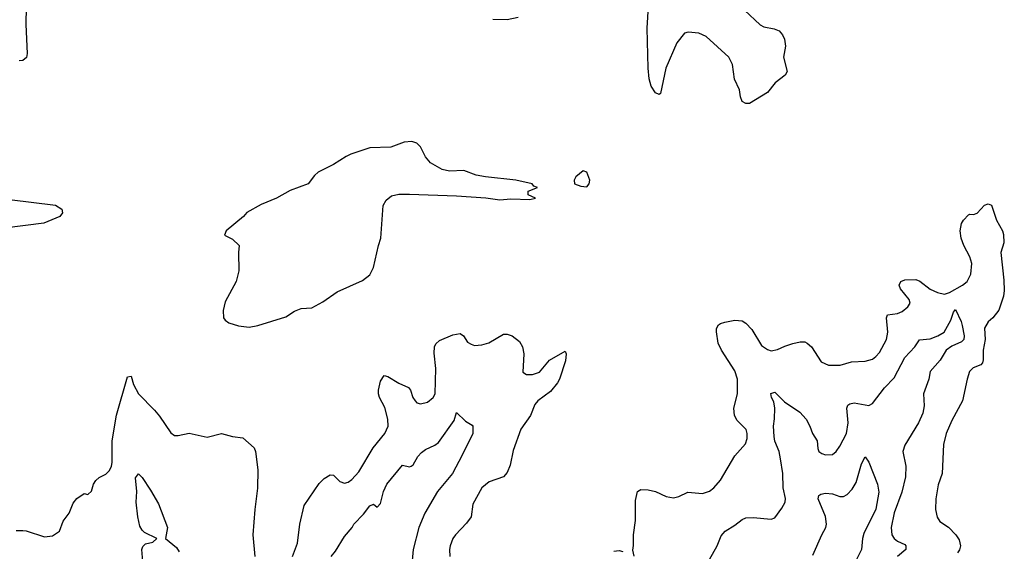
# Model space of a CAD drawing. Header units: inches. Extents: x 1552611 to 1694776, y 811966 to 917215.
# Tile 432 of 549: x 1642473 to 1647920, y 876459 to 879397. Entities that reach past the tile are written whole.
import ezdxf

# ---------------------------------------------------------------- set-up
doc = ezdxf.new("R2010")
doc.units = ezdxf.units.IN
doc.header["$MEASUREMENT"] = 0
doc.layers.add('B6847', color=7, linetype='Continuous')

msp = doc.modelspace()

# ---------------------------------------------------------------- linework, layer by layer
at = {"layer": 'B6847', "color": 5}
for points, elevation in [([(1646482.6, 879450), (1646570, 879369.4), (1646590, 879358.3), (1646647, 879347), (1646674.8, 879334.8), (1646693.1, 879313.1), (1646704.6, 879290), (1646710.3, 879250), (1646699.3, 879190), (1646719.5, 879110), (1646708.4, 879090), (1646652.3, 879047.7), (1646610, 878994.5), (1646510, 878933.2), (1646490, 878933.2), (1646470, 878945.2), (1646460.9, 878970), (1646454.5, 879010), (1646428.3, 879068.3), (1646416.8, 879150), (1646395.8, 879190), (1646270, 879304.4), (1646230, 879322.4), (1646171.8, 879328.2), (1646150, 879322.4), (1646108.3, 879270), (1646048, 879130), (1646017.3, 878990), (1646010, 878984.5), (1645990, 878992), (1645965.8, 879030), (1645955.8, 879070), (1645949, 879130), (1645944.5, 879350), (1645952.6, 879472.6)], 980), ([(1642508.5, 879468.5), (1642507.9, 879370), (1642515.5, 879210), (1642511.2, 879188.8), (1642490, 879171.5), (1642470, 879169.8)], 980), ([(1645230, 879409.6), (1645170, 879396.8), (1645090, 879398.7)], 980), ([(1642416.6, 878403.4), (1642671.7, 878371.7), (1642706, 878350), (1642711, 878330), (1642694.8, 878310), (1642607.5, 878272.5), (1642390, 878245.3)], 980), ([(1645872.5, 876432.5), (1645864.7, 876464.7), (1645869.4, 876490.6), (1645869.6, 876550), (1645880.4, 876630), (1645879.5, 876740.5), (1645891, 876789), (1645910, 876801.7), (1645950, 876798.2), (1645990, 876789.1), (1646050, 876761.3), (1646090, 876754.4), (1646118.6, 876761.4), (1646170, 876785.5), (1646250, 876779.3), (1646290, 876792.2), (1646313.6, 876810), (1646350, 876852.2), (1646430, 876987.3), (1646487.5, 877052.5), (1646497.7, 877082.3), (1646497.7, 877110), (1646491.5, 877131.5), (1646441.3, 877181.3), (1646427.6, 877210), (1646423.1, 877250), (1646444.6, 877330), (1646444.9, 877410), (1646430, 877456), (1646355.3, 877570), (1646336.4, 877610), (1646327.2, 877672.7), (1646328.7, 877691.3), (1646339.5, 877710), (1646350, 877718.4), (1646373.7, 877726.3), (1646430, 877735.8), (1646470, 877733.1), (1646490, 877720.3), (1646524.2, 877684.2), (1646576.8, 877596.8), (1646610, 877573.6), (1646630, 877567.9), (1646666.1, 877573.9), (1646706.4, 877593.6), (1646750, 877608), (1646790, 877616.5), (1646816.3, 877616.3), (1646830.2, 877610.2), (1646852.7, 877590), (1646906.6, 877506.6), (1646948.1, 877488.1), (1647011.8, 877488.2), (1647074.2, 877505.9), (1647150, 877510.4), (1647190, 877521.6), (1647210, 877535.5), (1647230, 877558), (1647268.7, 877630), (1647275.8, 877670), (1647268.3, 877750), (1647274, 877766), (1647330, 877773.7), (1647354.9, 877785.1), (1647386, 877810), (1647399.3, 877830), (1647393.6, 877850), (1647345.7, 877910), (1647338.9, 877930), (1647347.1, 877950), (1647370, 877959.4), (1647430, 877960.6), (1647452.8, 877952.8), (1647510, 877908.3), (1647550.4, 877890), (1647590, 877881.1), (1647616.8, 877890), (1647689.4, 877930.6), (1647715.3, 877950), (1647734.1, 877990), (1647740.6, 878050), (1647730, 878086), (1647695.3, 878150), (1647681.2, 878190), (1647676.4, 878230), (1647683.5, 878270), (1647693.6, 878290), (1647721.7, 878318.3), (1647730, 878323), (1647750, 878320.5), (1647770, 878328), (1647810, 878372.7), (1647830, 878379.3), (1647850, 878373), (1647877.6, 878290), (1647910, 878230.3), (1647916.3, 878210), (1647916.5, 878163.5), (1647900.7, 878110), (1647918.1, 877958.1), (1647920, 877900), (1647916.3, 877870), (1647890, 877791.8), (1647855.8, 877750), (1647830, 877727.8), (1647810, 877692.7), (1647814.8, 877630), (1647803, 877570), (1647802.7, 877517.3), (1647798.5, 877501.5), (1647790.2, 877489.8), (1647747.5, 877472.5), (1647727.2, 877452.8), (1647714, 877410), (1647689.1, 877290.9), (1647630, 877182), (1647598.8, 877110), (1647583.9, 877050), (1647576.1, 876890), (1647553.5, 876826.5), (1647541.5, 876750), (1647539.6, 876690), (1647547.8, 876647.8), (1647564, 876624), (1647612.1, 876592.1), (1647652.4, 876550), (1647670, 876523), (1647676.9, 876490), (1647672.7, 876467.3), (1647660.4, 876450)], 980), ([(1646290, 876414.9), (1646330.8, 876490), (1646354.3, 876545.7), (1646375.4, 876570), (1646430, 876603.5), (1646470, 876634.7), (1646490, 876643.6), (1646530, 876645.2), (1646630, 876637), (1646650, 876644.9), (1646690, 876697.1), (1646707.2, 876730), (1646709.8, 876750.2), (1646696, 876810), (1646693.9, 876890), (1646682.1, 876970), (1646673.7, 877010), (1646651.2, 877068.8), (1646646.4, 877093.6), (1646642.3, 877150), (1646649.2, 877190.8), (1646650.7, 877250.7), (1646645, 877285), (1646632.3, 877310), (1646628, 877332), (1646650, 877338), (1646704.6, 877284.6), (1646788, 877228), (1646823.1, 877190), (1646844.6, 877150), (1646858.9, 877110), (1646885.4, 877070), (1646887.8, 877027.8), (1646894, 877010), (1646910, 876999), (1646930, 876993.1), (1646970, 876994.4), (1646990, 877010.4), (1647010, 877040.4), (1647047.1, 877110), (1647055.6, 877170), (1647048.5, 877250), (1647053.7, 877266.3), (1647064.9, 877275.1), (1647090, 877279.7), (1647170, 877265.6), (1647190, 877276.1), (1647257.5, 877362.5), (1647310, 877418.1), (1647369.5, 877530.5), (1647424.2, 877590), (1647450, 877628.7), (1647510, 877634.2), (1647552.2, 877650), (1647586.6, 877670), (1647624.1, 877735.9), (1647638.9, 877781.1), (1647650, 877794.8), (1647681.3, 877730), (1647687.6, 877707.6), (1647698, 877650), (1647695.9, 877630), (1647683.2, 877616.8), (1647630, 877592.9), (1647598.2, 877570), (1647565, 877515), (1647510, 877453.2), (1647501.7, 877410), (1647473.6, 877330), (1647477.1, 877262.9), (1647470, 877222.7), (1647445.5, 877170), (1647370, 877046), (1647358, 877010), (1647374.6, 876930), (1647373.6, 876870), (1647353, 876787), (1647310, 876671.8), (1647293.5, 876590), (1647298.4, 876550), (1647310, 876530.3), (1647330, 876515.2), (1647370, 876497), (1647375.6, 876490), (1647374.7, 876470), (1647330, 876429.8)], 960), ([(1643982.7, 876430), (1644010, 876504), (1644022.3, 876610), (1644046.7, 876713.3), (1644130, 876834.8), (1644157.5, 876862.5), (1644190, 876882.8), (1644210, 876880.7), (1644244.7, 876844.7), (1644270, 876836), (1644290, 876841.7), (1644310, 876856), (1644350, 876898.7), (1644428, 877032), (1644493.2, 877110), (1644510.9, 877150), (1644510.4, 877190), (1644493.6, 877253.6), (1644464, 877310), (1644458.5, 877330), (1644458.5, 877350), (1644470, 877398.8), (1644488.9, 877431.1), (1644510, 877424.9), (1644570, 877387.9), (1644623.7, 877363.7), (1644634.9, 877350), (1644648, 877310), (1644660.3, 877290), (1644670, 877279.5), (1644690, 877274), (1644730, 877284.2), (1644761.3, 877310), (1644771.6, 877330), (1644775.8, 877470), (1644766, 877554), (1644768.4, 877590), (1644774.8, 877605.2), (1644795.5, 877624.5), (1644870, 877655.7), (1644910, 877663), (1644928.2, 877650), (1644950, 877615.8), (1644970, 877603.1), (1644990, 877597.4), (1645030, 877600.2), (1645069.1, 877610.9), (1645150, 877659.5), (1645170, 877659.5), (1645197.3, 877650), (1645238.2, 877618.2), (1645255.3, 877590), (1645261.3, 877550), (1645257.3, 877450), (1645277.1, 877437.1), (1645310, 877436), (1645349.5, 877450), (1645403.8, 877516.2), (1645490, 877564.7), (1645496.3, 877550), (1645491.7, 877511.7), (1645459.4, 877410), (1645448.4, 877390), (1645410, 877343.1), (1645340.3, 877290), (1645322.8, 877270), (1645299, 877210), (1645245.5, 877134.5), (1645202.9, 877017.1), (1645185.6, 876934.4), (1645170, 876894.5), (1645148.9, 876871.1), (1645070, 876842.4), (1645030.2, 876809.8), (1644980.4, 876720.4), (1644970.2, 876649.8), (1644945.2, 876614.8), (1644884.9, 876550), (1644870, 876529.2), (1644854.4, 876490), (1644850.4, 876470), (1644852.4, 876430)], 980), ([(1642454, 876574), (1642490, 876574.6), (1642510, 876571.7), (1642610, 876538.6), (1642655.3, 876544.7), (1642694.3, 876570), (1642714.5, 876625.5), (1642746.3, 876670), (1642770, 876726), (1642790, 876750.7), (1642830, 876778), (1642850, 876774), (1642870, 876792), (1642880.9, 876830), (1642894.5, 876850), (1642913.5, 876866.5), (1642950, 876886), (1642970, 876905.3), (1642981.5, 876930), (1642984.5, 876950), (1642985.5, 877070), (1643008.2, 877211.8), (1643070, 877423), (1643090, 877426.8), (1643102, 877382), (1643130.1, 877330.1), (1643219.2, 877239.2), (1643246.6, 877206.6), (1643310, 877113.4), (1643330, 877098.5), (1643350, 877098.5), (1643410, 877111.8), (1643510, 877090.2), (1643590.4, 877110.3), (1643650, 877094), (1643706.8, 877086.8), (1643770, 877030.3), (1643777.3, 877010), (1643790.2, 876910), (1643788.7, 876808.7), (1643774, 876690), (1643763.4, 876550), (1643773.4, 876430)], 980), ([(1644195.8, 876430), (1644219.9, 876460.1), (1644270, 876540.4), (1644311.6, 876590), (1644321.6, 876610), (1644375.7, 876664.3), (1644410, 876710.4), (1644430, 876719.1), (1644450, 876703), (1644470, 876723), (1644485.8, 876790), (1644503.4, 876830), (1644590, 876935.5), (1644630, 876925.5), (1644639, 876930), (1644650, 876937.3), (1644676.6, 876983.4), (1644695.4, 877004.6), (1644717.7, 877022.3), (1644770, 877045.7), (1644790, 877061.1), (1644877.6, 877182.4), (1644890, 877226.8), (1644938.9, 877178.9), (1644977.1, 877157.1), (1644980.7, 877150), (1644979.5, 877110), (1644921.2, 876990), (1644867.2, 876890), (1644784.2, 876790), (1644714.7, 876670), (1644681.8, 876590), (1644650.1, 876470), (1644638.1, 876350)], 960), ([(1646861.3, 876438.7), (1646909.9, 876550.2), (1646933, 876590), (1646936.9, 876610), (1646931.2, 876651.2), (1646889.4, 876750), (1646893.2, 876766.8), (1646904.8, 876775.2), (1646930, 876780.5), (1646970, 876777.1), (1647010, 876763), (1647030, 876762), (1647050, 876772.7), (1647077.7, 876802.3), (1647101, 876839), (1647130, 876942.8), (1647150, 876981), (1647170, 876951.3), (1647218.7, 876830), (1647225.3, 876785.3), (1647210, 876692.3), (1647142.2, 876557.8), (1647134.6, 876530), (1647129.2, 876470), (1647100.2, 876410)], 940), ([(1643165.4, 876270), (1643148.4, 876470), (1643155, 876485), (1643170, 876499.7), (1643209.8, 876510.2), (1643232.7, 876530), (1643163.2, 876563.2), (1643150, 876575.6), (1643138.8, 876598.8), (1643126.2, 876650), (1643117, 876730), (1643122.2, 876790), (1643114.8, 876865.2), (1643130, 876886.8), (1643150, 876867.3), (1643197.8, 876797.8), (1643241.9, 876721.9), (1643291.4, 876590), (1643280.5, 876530), (1643341.1, 876481.1), (1643356.4, 876456.4)], 960), ([(1645760.8, 876459.2), (1645790, 876463), (1645810, 876459.1)], 980)]:
    msp.add_lwpolyline(points, dxfattribs=dict(at, elevation=elevation))
at = {"layer": 'B6847', "color": 5, "elevation": 1020}
for points in [[(1644643.3, 878723.3), (1644599.3, 878720.7), (1644526.6, 878693.4), (1644410, 878688.2), (1644306, 878654), (1644279.1, 878640.9), (1644210, 878596.9), (1644125.1, 878554.9), (1644104.6, 878535.4), (1644070, 878489.7), (1643970, 878453), (1643893.4, 878410), (1643810, 878376.3), (1643730, 878332), (1643710.5, 878310), (1643616.3, 878230), (1643607.1, 878207.1), (1643650, 878184), (1643686.8, 878150), (1643683, 878110), (1643685.3, 878010), (1643670.3, 877950), (1643610, 877837.2), (1643598, 877790), (1643600.4, 877750), (1643610, 877736.3), (1643630, 877721.6), (1643684.6, 877704.6), (1643742.3, 877697.7), (1643790, 877707.4), (1643945.5, 877754.5), (1643993.7, 877786.3), (1644030, 877800.3), (1644090, 877804.6), (1644150, 877838), (1644230, 877892.4), (1644370, 877956), (1644410, 877986.9), (1644430, 878027.3), (1644457.7, 878150), (1644471.1, 878190), (1644484.8, 878370), (1644500.6, 878399.4), (1644530, 878422.9), (1644570, 878432), (1644630, 878432.2), (1644890, 878423.1), (1645052.8, 878412.8), (1645130, 878402.3), (1645190, 878406.4), (1645296, 878404), (1645326, 878410), (1645286, 878430), (1645286, 878450), (1645338, 878470), (1645318, 878478), (1645308, 878490), (1645218, 878510), (1645050, 878527.8), (1644998, 878538), (1644930, 878562.9), (1644850, 878559.7), (1644810, 878569.6), (1644746.2, 878606.2), (1644718.3, 878638.3), (1644690, 878695.1), (1644670, 878714.5)], [(1645590, 878562), (1645550, 878528), (1645541, 878510), (1645542, 878490), (1645576.8, 878476.8), (1645610, 878474), (1645623.7, 878490), (1645627, 878510), (1645610, 878554)]]:
    msp.add_lwpolyline(points, close=True, dxfattribs=at)

doc.saveas('drawing.dxf')
